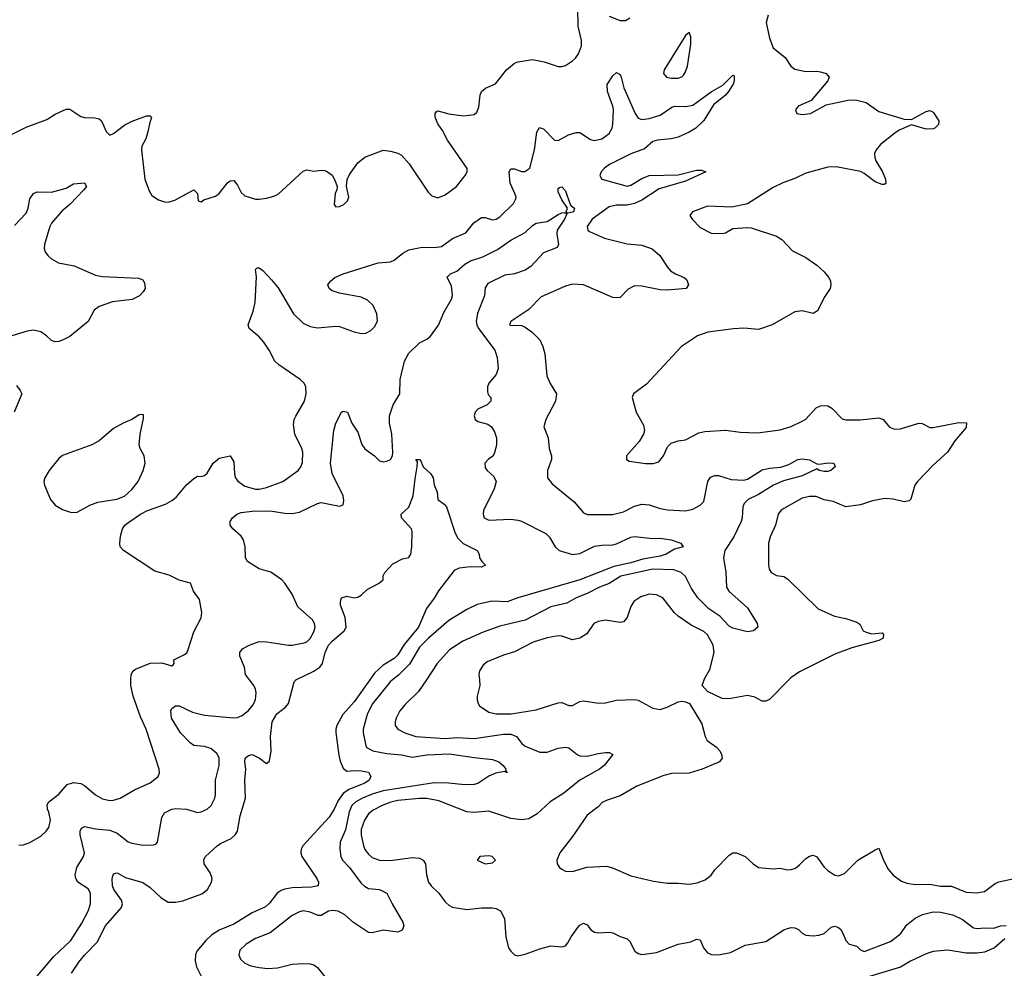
# Model space of a CAD drawing. Header units: inches. Extents: x 2001573 to 2220545, y 644482 to 846830.
# Tile 629 of 656: x 2172775 to 2178180, y 728417 to 733625. Entities that reach past the tile are written whole.
import ezdxf

# ---------------------------------------------------------------- set-up
doc = ezdxf.new("R2010")
doc.units = ezdxf.units.IN
doc.header["$MEASUREMENT"] = 0
doc.layers.add('C1772', color=7, linetype='Continuous')
doc.layers.add('C1773', color=7, linetype='Continuous')

msp = doc.modelspace()

# ---------------------------------------------------------------- linework, layer by layer
at = {"layer": 'C1772', "color": 5}
for points, elevation in [([(2172770, 729094), (2172790, 729093.4), (2172830, 729108), (2172890, 729142), (2172920.5, 729170), (2172934.7, 729190), (2172944.2, 729230), (2172934.9, 729274.9), (2172927, 729290), (2172926, 729314), (2172935.3, 729330), (2172990, 729373), (2173034.9, 729425.1), (2173070, 729436), (2173110, 729431.3), (2173130, 729420.7), (2173190, 729368.5), (2173230, 729347.4), (2173270, 729338.3), (2173290, 729339), (2173326.6, 729350), (2173404.2, 729395.8), (2173490, 729434.2), (2173534.5, 729470), (2173541.8, 729490), (2173541.1, 729510), (2173469.8, 729729.8), (2173436.9, 729796.9), (2173398.3, 729910), (2173384, 729970), (2173385.5, 730000)], 260), ([(2172859.5, 728360.5), (2172960.6, 728479.4), (2173055.3, 728570), (2173115.8, 728664.2), (2173150.4, 728730), (2173163, 728770), (2173163.2, 728830), (2173150, 728852.2), (2173093.6, 728890), (2173082.5, 728910), (2173078.9, 728930), (2173088.1, 728970), (2173124.8, 729030), (2173130.6, 729050), (2173107.2, 729150), (2173107.1, 729170), (2173113.8, 729186.2), (2173130, 729196.1), (2173190, 729182.9), (2173270, 729175.3), (2173310, 729158.5), (2173370, 729111.3), (2173390, 729103.2), (2173450, 729093.1), (2173510, 729094.9), (2173521.5, 729098.5), (2173531.3, 729108.7), (2173554.5, 729245.5), (2173570, 729270.3), (2173610, 729290.3), (2173630, 729294), (2173690, 729290.4), (2173750, 729273.1), (2173770, 729275.3), (2173803.6, 729290), (2173825.4, 729310), (2173845.1, 729350), (2173849.8, 729370), (2173849.8, 729450), (2173869.8, 729530), (2173870, 729572.7), (2173856.6, 729596.6), (2173823.4, 729623.4), (2173790, 729635.3), (2173730, 729640.8), (2173710, 729654.2), (2173658.2, 729710), (2173608.7, 729790), (2173605.1, 729830), (2173610, 729842.8), (2173630, 729858.4), (2173650, 729858.7), (2173722.8, 729822.7), (2173790, 729807), (2173947.7, 729792.3), (2173970, 729794.3), (2173995.3, 729804.7), (2174030, 729832.4), (2174056.8, 729863.2), (2174068.2, 729891.8), (2174073.4, 729930), (2174069.8, 729950), (2174059.1, 729970), (2174036.5, 730000)], 240), ([(2173059.9, 728390), (2173099.6, 728450), (2173130, 728489.4), (2173199.2, 728560.8), (2173246, 728650), (2173333.3, 728750), (2173339.3, 728770), (2173334.4, 728790), (2173291, 728850), (2173284.2, 728870), (2173282.4, 728910), (2173290, 728934.8), (2173310, 728941.6), (2173356.2, 728916.2), (2173450, 728887.4), (2173490, 728861.3), (2173550, 728805.2), (2173590, 728780.2), (2173630, 728779.4), (2173670, 728787.7), (2173774.1, 728825.9), (2173805.3, 728850), (2173828.3, 728890), (2173830.5, 728910), (2173820.7, 728940.7), (2173787.6, 728990), (2173785.1, 729014.9), (2173794, 729030), (2173859.1, 729090), (2173877.1, 729102.9), (2173936, 729130), (2173957.4, 729150), (2173970.5, 729170), (2173985.5, 729254.5), (2174014, 729350), (2174009.9, 729449.9), (2174015.6, 729510), (2174009.9, 729550), (2174012.8, 729570), (2174030, 729586), (2174050, 729590.2), (2174090.9, 729570.9), (2174130, 729541.6), (2174146.3, 729553.7), (2174155, 729610), (2174150.7, 729690), (2174160.5, 729770), (2174186.1, 729813.9), (2174233.3, 729850), (2174249.8, 729870), (2174281.5, 729990), (2174290, 729999.6), (2174290.8, 730000)], 220), ([(2174695.9, 730000), (2174610, 729880.2), (2174549.3, 729810), (2174515.8, 729750), (2174509.2, 729730), (2174509.3, 729710.7), (2174526.5, 729586.5), (2174533.9, 729554), (2174550, 729514.9), (2174570, 729498.4), (2174610, 729503.1), (2174650, 729501.5), (2174690, 729492.8), (2174701.3, 729470), (2174693.7, 729450), (2174670, 729433.6), (2174581.8, 729398.2), (2174550, 729375.6), (2174522.3, 729337.7), (2174501.1, 729290), (2174473.6, 729246.4), (2174328.1, 729090), (2174319.2, 729070), (2174317.2, 729050), (2174322.6, 729030), (2174405.3, 728910), (2174414.4, 728890), (2174413, 728870), (2174377.3, 728862.7), (2174270, 728858.7), (2174230, 728852.1), (2174210, 728843.5), (2174187.9, 728830), (2174146.4, 728773.6), (2174124.9, 728755.1), (2174050, 728721.7), (2173950, 728658.8), (2173870, 728625.9), (2173830, 728601.4), (2173796.3, 728570), (2173747.9, 728510), (2173739.6, 728490), (2173737.1, 728457.1), (2173744.8, 728424.8), (2173770, 728374)], 220), ([(2174821, 730000), (2174808.7, 729990), (2174710, 729867.4), (2174682.6, 729810), (2174660.7, 729730), (2174660.7, 729710), (2174676.5, 729630), (2174714, 729610), (2174790, 729596.1), (2174870, 729589.7), (2174930, 729576.9), (2175010, 729588.4), (2175133.8, 729593.8), (2175270, 729573.4), (2175370, 729563.9), (2175404.4, 729550), (2175428.4, 729530), (2175444, 729510), (2175442, 729502), (2175450.5, 729489.5), (2175436.4, 729496.4), (2175388.1, 729488.2), (2175350, 729470.8), (2175290, 729431), (2175270, 729425.3), (2175216.2, 729423.8), (2175130, 729434.1), (2175050, 729434.5), (2174770, 729391), (2174710, 729372.9), (2174657, 729350), (2174620.1, 729330), (2174598.1, 729310), (2174583.6, 729276.4), (2174562.4, 729177.6), (2174534.5, 729110), (2174532.1, 729070), (2174537.2, 729030), (2174547.1, 729010), (2174585.6, 728970), (2174646.4, 728886.4), (2174667.2, 728867.2), (2174690, 728854.2), (2174750, 728848.8), (2174790.5, 728830), (2174819.2, 728770), (2174878.4, 728670), (2174883, 728650), (2174873.4, 728626.6), (2174850, 728615.1), (2174770, 728626.9), (2174710, 728611.1), (2174690, 728613.5), (2174607.9, 728667.9), (2174559.2, 728710), (2174522, 728730), (2174490, 728734.1), (2174470, 728730.6), (2174430, 728707.4), (2174413.3, 728706.7), (2174370, 728725.8), (2174330, 728731.7), (2174310, 728727.6), (2174270, 728707.2), (2174150, 728612.1), (2174070, 728580.3), (2174017, 728550), (2173982.8, 728517.2), (2173976.9, 728490), (2173986.8, 728466.8), (2174010, 728444.6), (2174042.8, 728430), (2174090, 728421.1), (2174136.4, 728416.4), (2174190, 728418.9), (2174270, 728438.6), (2174330, 728442.8), (2174370, 728441.7), (2174390, 728435.3), (2174410, 728420.3), (2174450.2, 728370)], 240), ([(2175007.1, 730000), (2174964.3, 729935.7), (2174890, 729864.7), (2174861.2, 729830), (2174840.7, 729790), (2174835.5, 729770), (2174836.5, 729750), (2174850, 729729), (2174888, 729710), (2174950, 729690.2), (2175110, 729679.3), (2175176.2, 729683.8), (2175270, 729679.1), (2175430, 729702.6), (2175470, 729702.2), (2175501.5, 729690), (2175531.3, 729651.3), (2175550, 729637.1), (2175630, 729603.8), (2175670, 729604.3), (2175730, 729625.8), (2175770, 729631.6), (2175790, 729627.2), (2175834.9, 729590), (2175850, 729582.8), (2175890, 729580.6), (2175950, 729596), (2175990, 729600.7), (2176010, 729601), (2176031.3, 729590), (2175982.4, 729530), (2175957.6, 729510), (2175850.3, 729450), (2175762.5, 729377.5), (2175686.7, 729330), (2175615.7, 729264.3), (2175570, 729237.4), (2175530, 729232.8), (2175470, 729239.3), (2175350, 729279.3), (2175267.6, 729272.4), (2175230, 729275.2), (2175075.7, 729335.7), (2175010, 729348.3), (2174970, 729349.4), (2174850, 729337.9), (2174811.1, 729328.9), (2174764.6, 729310), (2174715.6, 729284.4), (2174690, 729264.8), (2174668.2, 729230), (2174650, 729179.3), (2174648.6, 729150), (2174661.1, 729090), (2174670, 729069), (2174690, 729042.6), (2174710, 729026), (2174750, 729010.9), (2174810, 729008.8), (2174930, 729025), (2174970, 729021.1), (2174990, 729010.4), (2175002.6, 728990), (2175007.1, 728930), (2175019, 728890), (2175033.4, 728870), (2175074.6, 728830), (2175110, 728781.3), (2175130, 728762.6), (2175150, 728751.7), (2175230, 728739.7), (2175310, 728748.3), (2175369.1, 728749.1), (2175390, 728745.3), (2175413.1, 728733.1), (2175436.4, 728690), (2175443.1, 728590), (2175458.5, 728530), (2175470, 728510.4), (2175490, 728490.3), (2175510, 728484.9), (2175550, 728494), (2175630, 728524.2), (2175690, 728540.3), (2175750, 728535.5), (2175770, 728540.7), (2175784.2, 728555.8), (2175801.3, 728590), (2175838.7, 728641.3), (2175850, 728653.4), (2175870, 728664), (2175890, 728654.8), (2175910, 728628.2), (2175930, 728615.3), (2175951.4, 728611.4), (2176010, 728615.2), (2176030, 728611.8), (2176070, 728591.1), (2176110, 728577.8), (2176124.6, 728564.6), (2176151.5, 728511.6), (2176170, 728498.4), (2176190, 728492.4), (2176270, 728503.7), (2176390, 728548.8), (2176458.3, 728561.7), (2176490, 728576.3), (2176510, 728574), (2176528.4, 728530), (2176550, 728502), (2176572.3, 728492.3), (2176611.3, 728491.3), (2176676.2, 728503.8), (2176756.4, 728543.6), (2176870, 728563.9), (2176970, 728627.8), (2176990, 728635.6), (2177010, 728640.3), (2177030, 728638.7), (2177050, 728630.4), (2177070.3, 728610.3), (2177090, 728598.4), (2177130, 728594.6), (2177161.7, 728598.3), (2177190, 728608.7), (2177230, 728643), (2177250, 728648.4), (2177270, 728641.6), (2177281.6, 728630), (2177294, 728610), (2177309, 728569), (2177327.3, 728550), (2177370, 728538.8), (2177390, 728517.3), (2177410, 728508.9), (2177555.6, 728564.4), (2177610, 728606), (2177644.9, 728655.1), (2177690, 728692.2), (2177730, 728712.1), (2177790, 728726.8), (2177830, 728725.4), (2177896.3, 728710), (2177950, 728684), (2178010, 728638.3), (2178030, 728634.9), (2178070, 728639), (2178122.9, 728637.1), (2178158, 728650), (2178190, 728652.2)], 260), ([(2175298.4, 730000), (2175301.1, 729970), (2175286.4, 729910), (2175286, 729890), (2175290.6, 729870), (2175298.4, 729858.4), (2175350, 729822.4), (2175390, 729814.6), (2175473.3, 729813.3), (2175610, 729835.9), (2175730, 729875.1), (2175750, 729875.7), (2175790, 729859.2), (2175810, 729859.2), (2175850, 729882.2), (2175870, 729885.2), (2175952, 729872), (2175990, 729875), (2176050, 729889.4), (2176150, 729891.8), (2176170, 729888.2), (2176250, 729845.8), (2176290, 729838.6), (2176329.8, 729850.2), (2176390, 729880.3), (2176410, 729883.6), (2176430, 729880.3), (2176452.4, 729870), (2176518.7, 729758.7), (2176537.4, 729690), (2176548.1, 729668.1), (2176599.1, 729630), (2176618, 729610), (2176627.7, 729590), (2176630.5, 729570), (2176616, 729550), (2176520.5, 729510), (2176450, 729488.7), (2176353, 729486.9), (2176310, 729476.2), (2176162.6, 729417.4), (2176070, 729364.2), (2175999.2, 729340.8), (2175972.9, 729327.1), (2175950, 729303.5), (2175890, 729257.2), (2175810, 729140.5), (2175740.3, 729050), (2175723.1, 729010), (2175724.4, 728990), (2175737.1, 728970), (2175750, 728961.1), (2175771.3, 728950), (2175810, 728947.9), (2175887.8, 728972.2), (2175996.8, 728976.8), (2176028.5, 728968.5), (2176130, 728923.7), (2176254.4, 728894.4), (2176330, 728884), (2176390, 728884.6), (2176450, 728878.7), (2176494.5, 728885.5), (2176537.8, 728902.2), (2176571.1, 728928.9), (2176590, 728957.3), (2176670, 729038), (2176690, 729050.8), (2176710, 729050.8), (2176758, 729030), (2176801, 728990), (2176830.4, 728970.4), (2176910, 728962.4), (2176950, 728966), (2176990, 728957.1), (2177010, 728958.4), (2177032.7, 728967.3), (2177055.8, 728984.2), (2177090, 729020.5), (2177110, 729032.4), (2177130, 729037.1), (2177150, 729028), (2177190, 728972.2), (2177210, 728953.4), (2177250, 728928.7), (2177270, 728925.3), (2177302, 728938), (2177376.2, 729010), (2177470, 729068), (2177490, 729076), (2177516.5, 729010), (2177541.7, 728961.7), (2177570, 728928.5), (2177616.1, 728896.1), (2177644.9, 728885), (2177690, 728876.2), (2177770, 728879.2), (2177830, 728868.1), (2177890, 728868.1), (2177970, 728835.5), (2178028.5, 728831.5), (2178070, 728838.6), (2178130, 728882.2), (2178150, 728891.8), (2178250, 728913.3)], 280), ([(2176997.1, 730000), (2176890, 729893.3), (2176870, 729883.5), (2176850, 729883), (2176810, 729905.6), (2176770, 729915.1), (2176670, 729895.6), (2176630, 729898.4), (2176550, 729937), (2176520.9, 729970), (2176531.9, 730000)], 280), ([(2178181.7, 728578.3), (2178124.9, 728530), (2178070, 728505.8), (2178030, 728499.2), (2177970, 728499.2), (2177870, 728516.8), (2177790, 728508.7), (2177750, 728495.5), (2177664.2, 728455.8), (2177610, 728423.7), (2177153.8, 728286.2)], 260)]:
    msp.add_lwpolyline(points, dxfattribs=dict(at, elevation=elevation))
at = {"layer": 'C1772', "color": 5, "elevation": 280}
msp.add_lwpolyline([(2175350, 729034.5), (2175301, 729030), (2175286.8, 729010), (2175330, 728990.6), (2175370, 728996.3), (2175386, 729010), (2175369, 729030)], close=True, dxfattribs=at)
at = {"layer": 'C1773', "color": 5}
for points, elevation in [([(2172730, 732994.4), (2172810, 733034.9), (2172923.6, 733076.4), (2172970, 733105.7), (2173030, 733133.7), (2173050, 733134), (2173110, 733094), (2173130, 733088.7), (2173186.9, 733086.9), (2173210, 733080.5), (2173224, 733070), (2173250, 733011.3), (2173270, 732991.3), (2173290, 733001), (2173352, 733048), (2173391.8, 733068.2), (2173470, 733097), (2173490, 733096.3), (2173498.8, 733090), (2173486.5, 733053.5), (2173478.7, 733010), (2173466.5, 732970), (2173445.5, 732930), (2173442.8, 732910), (2173461.5, 732750), (2173484.6, 732684.6), (2173500.3, 732660.3), (2173536.7, 732636.7), (2173570, 732624.9), (2173590, 732624), (2173626.8, 732633.2), (2173730, 732691), (2173751, 732670), (2173754, 732630), (2173770, 732624.7), (2173784.7, 732635.3), (2173850, 732656.3), (2173870, 732670.8), (2173915.1, 732730), (2173930, 732740.4), (2173950, 732741.6), (2173970, 732716.3), (2173990, 732676.3), (2174010, 732658.4), (2174070, 732640.4), (2174090, 732638.7), (2174130, 732644.7), (2174170, 732655.6), (2174192.7, 732667.3), (2174330, 732792.7), (2174350, 732800.5), (2174390, 732793.4), (2174430, 732799.1), (2174450, 732797.3), (2174464.7, 732790), (2174490.5, 732770.5), (2174504.5, 732744.5), (2174518, 732710), (2174516, 732690), (2174507.3, 732670), (2174501, 732610), (2174510, 732598), (2174530, 732598.8), (2174554, 732610), (2174574, 732630), (2174581.2, 732650), (2174568.7, 732710), (2174572.5, 732747.5), (2174585.4, 732774.6), (2174630, 732838.8), (2174670, 732870.4), (2174770, 732908.4), (2174810, 732903.8), (2174850, 732892.7), (2174870, 732882), (2174912.9, 732832.9), (2175017.3, 732677.3), (2175037.6, 732657.6), (2175070, 732646.4), (2175110, 732663.7), (2175172.6, 732710), (2175220.5, 732770), (2175231.3, 732790), (2175231.3, 732808.7), (2175122.9, 732962.9), (2175095.9, 733015.9), (2175070, 733054), (2175056, 733090), (2175055.6, 733110), (2175061.3, 733118.7), (2175070, 733124.4), (2175130, 733107.8), (2175210, 733097.4), (2175270, 733103.8), (2175283.3, 733116.7), (2175294.6, 733145.4), (2175302, 733210), (2175310, 733230.6), (2175331.3, 733248.7), (2175386.8, 733273.2), (2175447, 733350), (2175490, 733385.5), (2175510, 733393.7), (2175590, 733407), (2175654.3, 733394.3), (2175730, 733368.2), (2175750, 733368.2), (2175770, 733373.4), (2175810, 733399.1), (2175826.2, 733413.8), (2175842, 733438), (2175858.8, 733481.2), (2175859.1, 733510), (2175840.5, 733590), (2175838.6, 733690)], 280), ([(2176010, 733645), (2176070, 733620.3), (2176099.8, 733620.2), (2176124.7, 733635.3)], 280), ([(2176884.1, 733650), (2176873, 733610), (2176890, 733522.8), (2176910.3, 733470.3), (2176976.5, 733416.5), (2177007.3, 733370), (2177030, 733353.4), (2177090, 733340.5), (2177150, 733343), (2177170, 733339.1), (2177202, 733330), (2177218, 733310), (2177210.8, 733290), (2177119, 733181), (2177048, 733150), (2177033.4, 733130), (2177041, 733110), (2177070, 733105.3), (2177115.3, 733110), (2177202, 733158), (2177330, 733184.9), (2177370, 733184), (2177422, 733170), (2177490, 733120.7), (2177630, 733078.9), (2177670, 733077.6), (2177750, 733121.1), (2177770, 733126.7), (2177790, 733117.1), (2177820.5, 733070), (2177818, 733050), (2177799.1, 733030), (2177790, 733025.4), (2177750, 733024.2), (2177670, 733047.4), (2177656.9, 733043.1), (2177602.1, 733017.9), (2177578.2, 733001.8), (2177500.4, 732939.6), (2177475.6, 732910), (2177467.6, 732890), (2177469.1, 732869.1), (2177474.9, 732850), (2177510.3, 732790), (2177527.3, 732750), (2177530, 732726), (2177519.8, 732720.2), (2177510, 732719.3), (2177470, 732735.6), (2177410, 732781.3), (2177390, 732791.2), (2177257.2, 732817.3), (2177210, 732815), (2177090, 732781.7), (2177030, 732752.2), (2176963, 732730), (2176910, 732703.5), (2176770, 732613.6), (2176684.5, 732595.5), (2176550, 732601.5), (2176467.3, 732570), (2176453.4, 732550), (2176465.5, 732530), (2176510, 732483.8), (2176570, 732453.4), (2176630, 732450.8), (2176650, 732454.8), (2176690, 732478), (2176770, 732484.9), (2176790, 732483), (2176930, 732436.4), (2176957.5, 732417.5), (2177016.7, 732356.7), (2177090, 732319.1), (2177150, 732276.3), (2177190, 732240.7), (2177216.3, 732210), (2177224.9, 732190), (2177227.7, 732170), (2177224, 732150), (2177195.2, 732104.8), (2177154.4, 732025.6), (2177130, 732012.7), (2177070, 732026.6), (2177030, 732020.9), (2176906, 731950), (2176830, 731924.2), (2176750, 731931.6), (2176692.2, 731927.8), (2176552, 731910), (2176494.8, 731890), (2176407.7, 731830), (2176215.6, 731624.4), (2176144.7, 731570), (2176136, 731550), (2176158, 731470), (2176198.6, 731398.6), (2176204.4, 731370), (2176198.4, 731350), (2176174.4, 731310), (2176106, 731230), (2176104.9, 731210), (2176120.7, 731200.7), (2176210, 731189.2), (2176252.4, 731187.6), (2176282.7, 731197.3), (2176308.3, 731230), (2176330, 731280.7), (2176350, 731300.5), (2176390, 731313), (2176430, 731319.1), (2176503.6, 731356.4), (2176536.5, 731363.5), (2176651.5, 731371.5), (2176730, 731361.1), (2176824.2, 731355.8), (2176950, 731373.1), (2177010, 731391.8), (2177070, 731420.3), (2177090, 731432), (2177146.9, 731493.1), (2177170, 731504.1), (2177190, 731507), (2177210, 731504.4), (2177232.5, 731492.5), (2177290, 731434.4), (2177310, 731428.5), (2177388.9, 731428.9), (2177490, 731439.1), (2177514.4, 731430), (2177550, 731388.2), (2177577.3, 731377.3), (2177610, 731379.5), (2177710, 731410.4), (2177728.1, 731408.1), (2177770, 731386), (2177790, 731386.4), (2177930, 731414.3), (2177972, 731412), (2177970, 731386.6), (2177907.6, 731312.4), (2177868, 731250), (2177790, 731179.3), (2177702.8, 731090), (2177688.9, 731070), (2177667.3, 730992.7), (2177657.3, 730982.7), (2177630, 730978.5), (2177570, 730993.3), (2177523.7, 730996.3), (2177456.7, 730983.3), (2177390, 730960.7), (2177310, 730949.6), (2177240.5, 730980.5), (2177190, 730989.7), (2177146.7, 731006.7), (2177110, 731008), (2177070, 730997.4), (2176970, 730941.7), (2176952.4, 730930), (2176938, 730910), (2176923.6, 730850), (2176894.6, 730785.4), (2176885.4, 730750), (2176884.9, 730630), (2176888.8, 730608.8), (2176900.7, 730590), (2176930, 730573.4), (2176970, 730567.3), (2176990, 730554.8), (2177157.3, 730390), (2177248, 730350), (2177310, 730337.1), (2177370, 730317.7), (2177385.9, 730305.9), (2177405.3, 730270), (2177422.2, 730262.2), (2177450, 730252.7), (2177510, 730259.5), (2177516.2, 730250), (2177515, 730230), (2177490, 730216.4), (2177343.2, 730176.7), (2177250, 730142), (2177055.8, 730044.2), (2177008.6, 730011.4), (2176997.1, 730000)], 280), ([(2173385.5, 730000), (2173387.1, 730030), (2173397.4, 730050), (2173410, 730058.6), (2173490, 730092.8), (2173554.6, 730094.6), (2173610, 730078), (2173617.2, 730082.8), (2173622, 730090), (2173621.2, 730110), (2173679.7, 730140.3), (2173691.3, 730148.7), (2173698.5, 730161.5), (2173730, 730264.9), (2173770, 730341), (2173774, 730370), (2173761, 730441), (2173728.1, 730488.2), (2173711.4, 730531.4), (2173650, 730548.2), (2173595.2, 730575.2), (2173516.8, 730596.8), (2173343.7, 730710), (2173327, 730730), (2173323.7, 730750), (2173327.3, 730790), (2173338.7, 730830), (2173351, 730849), (2173372.9, 730867.1), (2173438.4, 730910), (2173477, 730930), (2173575.1, 730964.9), (2173613.2, 730986.8), (2173634.6, 731005.4), (2173690, 731071.7), (2173730, 731106.7), (2173750, 731118), (2173770, 731117.1), (2173790, 731123.1), (2173804.5, 731135.5), (2173835.8, 731190), (2173870, 731217.4), (2173930.5, 731230.5), (2173950, 731198), (2173954.4, 731130), (2173959.2, 731110), (2173971.4, 731091.4), (2174010, 731064.4), (2174070, 731047.5), (2174090, 731047), (2174130, 731055.8), (2174219.7, 731090), (2174303, 731150), (2174318, 731170), (2174326.6, 731193.4), (2174328.8, 731250), (2174323.5, 731270), (2174284.3, 731350), (2174277.3, 731402.7), (2174281.8, 731430), (2174290, 731448.2), (2174338.5, 731530), (2174347.1, 731570), (2174345.1, 731610), (2174335.6, 731630), (2174314.5, 731650), (2174196.9, 731730), (2174174.7, 731750), (2174144.7, 731810), (2174114.9, 731854.9), (2174090, 731883.6), (2174034.5, 731930), (2174028, 731950), (2174056.2, 732023.8), (2174068.1, 732071.9), (2174073.8, 732213.8), (2174070, 732254), (2174078, 732262), (2174090, 732262.8), (2174110, 732247.3), (2174156.9, 732196.9), (2174193.4, 732153.4), (2174277, 732010), (2174330, 731958), (2174370, 731940.3), (2174410, 731933.1), (2174510, 731943.1), (2174530, 731941.1), (2174610, 731910.3), (2174650, 731901.3), (2174675.6, 731904.4), (2174701.4, 731918.6), (2174722.2, 731937.8), (2174738.9, 731970), (2174735.4, 732010), (2174715.6, 732055.6), (2174684.6, 732084.6), (2174650, 732101.6), (2174530, 732123.6), (2174490, 732137.2), (2174474, 732150), (2174466, 732170), (2174481.2, 732190), (2174504, 732210), (2174549.6, 732230.4), (2174742, 732290), (2174810, 732296.1), (2174830, 732304.4), (2174877.8, 732342.2), (2174910, 732360.7), (2174984.7, 732375.3), (2175050, 732374), (2175090, 732380.6), (2175150, 732424.5), (2175224.5, 732455.5), (2175267.4, 732510), (2175310, 732538), (2175330, 732538), (2175370, 732526.2), (2175390, 732530.2), (2175410, 732542.3), (2175485.1, 732614.9), (2175498.7, 732641.3), (2175500.3, 732650), (2175493.5, 732670), (2175467.1, 732727.1), (2175461.5, 732790), (2175470, 732807), (2175490, 732805.3), (2175530, 732792), (2175547.7, 732792.3), (2175575.1, 732810), (2175601.5, 732910), (2175613.3, 733006.7), (2175627.5, 733032.5), (2175650, 733024.9), (2175710, 732962.6), (2175730, 732962), (2175787.1, 732992.9), (2175830, 733006), (2175850, 733004.9), (2175907.7, 732967.7), (2175930, 732961.7), (2175970, 732971.4), (2176010, 732999.2), (2176026.7, 733030), (2176031.1, 733050), (2176033.5, 733130), (2176030.4, 733150.4), (2176001.9, 733230), (2175999.4, 733270), (2176030, 733317.1), (2176050, 733334.8), (2176070, 733324), (2176076.5, 733310), (2176091.3, 733250), (2176152.4, 733110), (2176170, 733084.4), (2176190, 733076.3), (2176230, 733081.7), (2176290, 733101.4), (2176354.9, 733145.1), (2176370.6, 733149.3), (2176431.1, 733148.9), (2176470, 733155.7), (2176570, 733229), (2176635.4, 733264.6), (2176690, 733321), (2176697.3, 733317.3), (2176697.6, 733290), (2176690.4, 733270.4), (2176664.9, 733230), (2176648.6, 733210), (2176583, 733157), (2176530, 733070.7), (2176486.4, 733030), (2176450, 733007.6), (2176390, 732979.9), (2176350.1, 732969.9), (2176276.2, 732963.8), (2176250, 732955.6), (2176204.1, 732915.9), (2176130, 732888.6), (2176013.2, 732830), (2175984.7, 732810), (2175967.3, 732790), (2175959.6, 732770), (2175970, 732749), (2176110, 732711.8), (2176130, 732715.8), (2176190, 732753), (2176230, 732770.2), (2176390, 732772.7), (2176490, 732799.6), (2176518.3, 732798.3), (2176541, 732790), (2176430, 732738), (2176284.3, 732695.7), (2176190, 732634.5), (2176150, 732615.6), (2176110, 732606.6), (2176050, 732606.1), (2176010, 732597.9), (2175916.9, 732530), (2175890.3, 732490), (2175892.7, 732470), (2175902, 732462), (2175985.7, 732425.7), (2176110, 732395), (2176190, 732386.7), (2176246, 732366), (2176288.8, 732330), (2176330, 732265.5), (2176347, 732247), (2176374, 732230), (2176422, 732210), (2176437, 732197), (2176445.3, 732170), (2176432.4, 732150), (2176330, 732139.8), (2176290, 732140.9), (2176190, 732162), (2176150, 732162.9), (2176114.9, 732145.1), (2176070, 732099.3), (2176050, 732097), (2176030, 732100.5), (2175870, 732169.8), (2175806.9, 732173.1), (2175770, 732162.2), (2175636.7, 732103.3), (2175570, 732033), (2175470, 731968), (2175462.8, 731950), (2175467.1, 731947.1), (2175530, 731945.7), (2175550, 731936.5), (2175588.4, 731910), (2175630, 731867.7), (2175647.2, 731830), (2175657.3, 731790), (2175667.8, 731670), (2175687.1, 731627.1), (2175721.6, 731570), (2175715.3, 731530), (2175663.1, 731430), (2175652, 731390), (2175674.9, 731330), (2175680.3, 731270), (2175694.6, 731230), (2175694, 731210), (2175672.8, 731150), (2175672.2, 731110), (2175697.1, 731077.1), (2175818.2, 730978.2), (2175870, 730917.4), (2175890, 730909.1), (2176028.4, 730908.4), (2176090, 730923.8), (2176150, 730953.4), (2176190, 730964.7), (2176230, 730961.3), (2176290, 730941.2), (2176330, 730934.7), (2176430, 730929), (2176470, 730936.9), (2176510, 730958.9), (2176530, 730980.4), (2176552.8, 731090), (2176567.2, 731112.8), (2176590, 731122), (2176610, 731121.7), (2176680.3, 731100.2), (2176750, 731097.6), (2176770, 731103.2), (2176850, 731152.9), (2176890, 731162.1), (2176952.1, 731167.9), (2176996.7, 731183.3), (2177046, 731210), (2177070, 731214.5), (2177110, 731208), (2177150, 731187.3), (2177164.4, 731184.4), (2177210, 731191.8), (2177238, 731190), (2177246.2, 731186.2), (2177251.6, 731170), (2177226.7, 731150), (2177210, 731144.4), (2177190, 731143.7), (2177163.7, 731150), (2177150, 731159.6), (2177070, 731121.3), (2176967, 731093), (2176912.6, 731070), (2176830, 731018), (2176774, 730990), (2176751.9, 730968.1), (2176744.8, 730950), (2176740.2, 730890), (2176734.5, 730870), (2176694.9, 730785.1), (2176645.9, 730710), (2176637.8, 730670), (2176651.5, 730591.5), (2176654.4, 730510), (2176667.7, 730487.7), (2176770, 730395.6), (2176823.8, 730310), (2176827.3, 730290), (2176802, 730270), (2176770, 730263.5), (2176690, 730284.5), (2176670, 730294.4), (2176618.4, 730350), (2176557.4, 730390), (2176497.7, 730450), (2176462.6, 730502.6), (2176430, 730567.4), (2176405.4, 730590), (2176364.6, 730604.6), (2176250, 730608.9), (2176075.3, 730570), (2176010.1, 730529.9), (2175957.4, 730510), (2175890, 730474.5), (2175828.7, 730450), (2175778.6, 730421.4), (2175690, 730402.2), (2175550, 730328.1), (2175410, 730295.4), (2175318, 730262), (2175207.4, 730212.5), (2175133.9, 730166.1), (2175066.9, 730090), (2175007.1, 730000)], 260), ([(2172745.9, 732494.1), (2172810, 732563.6), (2172820.7, 732590), (2172830, 732641), (2172850, 732670.8), (2172870, 732680.5), (2172950, 732678.4), (2173030, 732700.6), (2173070, 732724.2), (2173130.8, 732730), (2173141.7, 732710), (2173126.7, 732690), (2173050, 732610.7), (2173005.5, 732574.5), (2172950, 732506.9), (2172940.9, 732490), (2172910.9, 732390), (2172908.7, 732368.7), (2172913.6, 732350), (2172928.9, 732330), (2172950, 732312.8), (2172987.7, 732290), (2173073.6, 732273.6), (2173190, 732222.8), (2173230, 732214.2), (2173426.6, 732206.6), (2173450, 732197.1), (2173460.3, 732180.3), (2173462.6, 732150), (2173452.2, 732130), (2173432, 732108), (2173391.2, 732088.9), (2173284.5, 732075.5), (2173210.5, 732050), (2173184, 732030), (2173151.3, 731968.7), (2173050, 731885.4), (2173013.1, 731866.9), (2172990, 731857.7), (2172970, 731856), (2172950, 731863.1), (2172921.2, 731890), (2172890.5, 731910.5), (2172850, 731919.8), (2172815.1, 731915.1), (2172730.8, 731890)], 260), ([(2174036.5, 730000), (2174014, 730030), (2174008.3, 730070), (2173983, 730130), (2173982.9, 730150), (2173997, 730170), (2174030, 730188.7), (2174090, 730210.4), (2174131.4, 730208.6), (2174250, 730191.3), (2174270, 730191.3), (2174335.4, 730204.6), (2174351.4, 730210), (2174370, 730227), (2174390, 730264.9), (2174397.2, 730290), (2174393.3, 730310), (2174381.3, 730330), (2174301.4, 730401.4), (2174269.7, 730470), (2174230.7, 730530.7), (2174213.3, 730550), (2174152.5, 730592.5), (2174090, 730609.7), (2174025.6, 730650), (2174015.1, 730670), (2174012.4, 730730), (2174002.6, 730770), (2173989.7, 730790), (2173945.1, 730830), (2173929.5, 730850), (2173929.3, 730870), (2173943.7, 730890), (2173966.6, 730910), (2173990, 730918.9), (2174050, 730926.7), (2174150, 730929.3), (2174230, 730915), (2174270, 730914), (2174310, 730922), (2174410, 730968.9), (2174430, 730974.3), (2174530, 730954.9), (2174550, 730962), (2174554.6, 730985.4), (2174549.7, 731010), (2174490, 731134), (2174481.6, 731190), (2174498.7, 731370), (2174510.9, 731409.1), (2174541.2, 731470), (2174550, 731476.3), (2174573.4, 731470), (2174598.8, 731410), (2174630, 731360.5), (2174652, 731292), (2174669.3, 731269.3), (2174723, 731230), (2174750, 731203.8), (2174770, 731197.6), (2174790, 731200.3), (2174810, 731210.5), (2174821.2, 731230), (2174823.5, 731250), (2174817.7, 731350), (2174803.9, 731410), (2174805.3, 731450), (2174825.7, 731510), (2174862.1, 731570), (2174862.4, 731650), (2174887.3, 731750), (2174910, 731793.7), (2174968.7, 731851.3), (2175010, 731871.6), (2175030, 731887.8), (2175073.1, 731946.9), (2175102.1, 732017.9), (2175144.5, 732090), (2175149.9, 732110), (2175144.2, 732164.2), (2175121.3, 732210), (2175124.4, 732215.6), (2175139.3, 732230), (2175174.9, 732245.1), (2175218.2, 732281.8), (2175250, 732301.8), (2175317.1, 732322.9), (2175397.3, 732362.7), (2175470, 732414.9), (2175550, 732456.5), (2175590, 732495.6), (2175610, 732508), (2175670, 732517.3), (2175730, 732555.8), (2175750, 732563.7), (2175766.8, 732566.8), (2175778.5, 732558.5), (2175764.9, 732530), (2175724.4, 732470), (2175723.1, 732450), (2175731.5, 732390), (2175725.8, 732374.2), (2175650, 732344.7), (2175580.8, 732270), (2175548.8, 732250), (2175491.1, 732228.9), (2175437.1, 732223), (2175343.8, 732176.2), (2175330, 732152), (2175326.8, 732110), (2175288.6, 732011.4), (2175280.9, 731970), (2175283.4, 731950), (2175293.7, 731930), (2175382.9, 731810), (2175396, 731770), (2175401.2, 731710), (2175390, 731676.2), (2175350.3, 731630), (2175342.8, 731610), (2175342.4, 731582.4), (2175347.1, 731567.1), (2175360.4, 731550), (2175361.6, 731530), (2175340.7, 731510), (2175290, 731486), (2175275.3, 731470), (2175268.7, 731450), (2175275.5, 731430), (2175290, 731418.4), (2175343.7, 731403.7), (2175364, 731390), (2175381.7, 731361.7), (2175392.2, 731330), (2175391.7, 731288.3), (2175379.5, 731240.5), (2175371.7, 731228.3), (2175347.8, 731212.2), (2175328.8, 731190), (2175330, 731164.9), (2175340.4, 731150), (2175377.4, 731117.4), (2175390.3, 731090), (2175378.9, 731050), (2175320.8, 730930), (2175318.3, 730910), (2175323.7, 730890), (2175350, 730877.3), (2175470, 730882.5), (2175510, 730878), (2175530, 730871.1), (2175663.4, 730803.4), (2175683.2, 730783.2), (2175713.7, 730730), (2175736.4, 730710), (2175809.6, 730689.6), (2175850, 730694.5), (2175930, 730734.2), (2175970, 730740.4), (2176030, 730741.6), (2176050, 730747.2), (2176130, 730783.5), (2176150, 730788.4), (2176250, 730775.9), (2176290, 730778.2), (2176351, 730770), (2176404, 730750), (2176417.3, 730730), (2176370, 730718.3), (2176322.8, 730690), (2176290, 730679.5), (2176196.2, 730663.8), (2176130, 730643.6), (2176036.3, 730623.7), (2175850.3, 730549.7), (2175509.2, 730450.8), (2175450, 730429.1), (2175367, 730433), (2175286.6, 730413.4), (2175230, 730387.2), (2175130, 730326.8), (2175018.1, 730230), (2174970, 730179.1), (2174913.7, 730086.3), (2174853.6, 730026.4), (2174821, 730000)], 240), ([(2172756.7, 731616.7), (2172778, 731590), (2172786, 731570), (2172744.9, 731470)], 260), ([(2174290.8, 730000), (2174390, 730047.5), (2174421.6, 730070), (2174436.5, 730090), (2174451.8, 730150), (2174469.6, 730190.3), (2174490, 730213.6), (2174556.5, 730270), (2174566.5, 730290), (2174562, 730342), (2174535.8, 730410), (2174535.1, 730430), (2174542, 730450), (2174570, 730459.5), (2174610.5, 730450.5), (2174630, 730454), (2174650, 730464.9), (2174682.7, 730497.3), (2174745.2, 730530), (2174769, 730550), (2174769.3, 730570.7), (2174779, 730590), (2174823.2, 730636.8), (2174875.3, 730664.7), (2174910, 730671.3), (2174921.2, 730690), (2174927.3, 730730), (2174930, 730815.3), (2174926, 730830), (2174871.4, 730890), (2174869.6, 730910), (2174910, 730948.4), (2174935.5, 731010), (2174944.8, 731104.8), (2174957.4, 731170), (2174957.5, 731197.5), (2174950, 731211), (2174973.4, 731210), (2174990.4, 731170), (2175031.4, 731131.4), (2175044.9, 731110), (2175050.6, 731070.6), (2175066.8, 731030), (2175070.7, 730990.7), (2175105.1, 730965.1), (2175118, 730950), (2175165.7, 730805.7), (2175179, 730779), (2175208.5, 730748.5), (2175286.8, 730710), (2175297.3, 730690), (2175298.8, 730670), (2175310.7, 730650), (2175330.8, 730630), (2175310, 730619.5), (2175250, 730621.7), (2175186.6, 730613.4), (2175159.7, 730600.3), (2175073.6, 730490), (2175050.5, 730449.5), (2175008.3, 730391.7), (2174963.7, 730290), (2174884.6, 730195.4), (2174850, 730137.2), (2174830, 730117.4), (2174770, 730081), (2174722.7, 730037.3), (2174695.9, 730000)], 220), ([(2176531.9, 730000), (2176535.6, 730010), (2176562.6, 730057.4), (2176587.7, 730150), (2176582, 730190), (2176550, 730247.6), (2176530, 730266.6), (2176460.9, 730300.9), (2176390, 730349.7), (2176368.7, 730368.7), (2176306, 730450), (2176270, 730467.6), (2176230, 730470.7), (2176184, 730456), (2176146, 730430), (2176130, 730403.7), (2176110, 730342.7), (2176090, 730319.5), (2176070, 730316.2), (2175990, 730327.8), (2175950, 730321.3), (2175926.4, 730310), (2175887.1, 730252.9), (2175850, 730229.7), (2175810, 730221), (2175750, 730239.7), (2175730, 730241.5), (2175671, 730231), (2175593.4, 730206.6), (2175490, 730153.7), (2175430, 730135.8), (2175340.5, 730099.5), (2175319, 730081), (2175299.5, 730050), (2175295.8, 730030), (2175298.4, 730000)], 280)]:
    msp.add_lwpolyline(points, dxfattribs=dict(at, elevation=elevation))
for points, elevation in [([(2176450, 733555.3), (2176430, 733539), (2176311.9, 733350), (2176308.8, 733330), (2176324.9, 733310), (2176350, 733303.2), (2176390, 733304), (2176410, 733310.4), (2176418.8, 733321.2), (2176430, 733339.1), (2176439.8, 733370), (2176458.7, 733490), (2176458, 733530)], 280), ([(2175782, 732562), (2175775.3, 732570), (2175780.9, 732590), (2175750, 732635.1), (2175730, 732679), (2175730, 732698.8), (2175737, 732703), (2175750, 732707.7), (2175770, 732686), (2175795.4, 732615.4), (2175802.3, 732602.3), (2175820.7, 732590), (2175815.5, 732570), (2175810, 732567.9)], 240), ([(2173450, 731458), (2173430, 731455.3), (2173390.7, 731429.3), (2173342, 731410), (2173290, 731381.2), (2173210, 731312.3), (2173170.8, 731290), (2173010, 731232.3), (2172990, 731216), (2172937.1, 731150), (2172913.4, 731110), (2172907.3, 731090), (2172910.6, 731070), (2172943.8, 730990), (2172970, 730959.3), (2173010, 730934.9), (2173058.8, 730918.8), (2173090, 730920.4), (2173160.1, 730959.9), (2173203.1, 730976.9), (2173307.5, 730992.5), (2173350, 731009.4), (2173390, 731046), (2173424.2, 731090), (2173453, 731150), (2173463, 731190), (2173458.3, 731230), (2173435.6, 731270), (2173429.6, 731290), (2173436.2, 731350), (2173454.6, 731434.6), (2173454.6, 731454.6)], 280)]:
    msp.add_lwpolyline(points, close=True, dxfattribs=dict(at, elevation=elevation))

doc.saveas('drawing.dxf')
